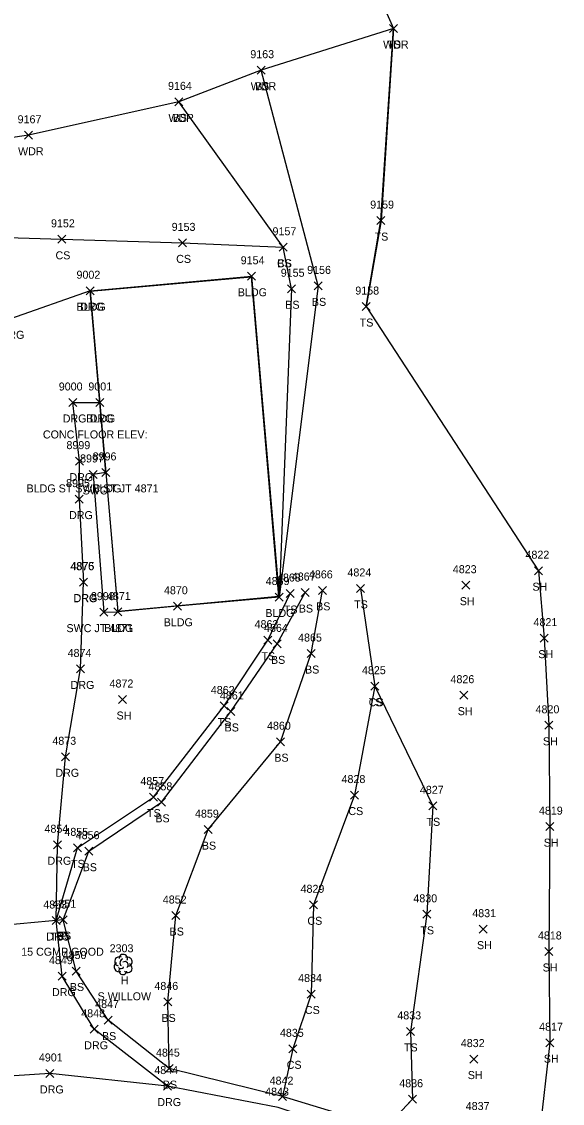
# Model space of a CAD drawing. Extents: x 1439173 to 1457902, y 641926 to 659889.
# Drawn here: x 1448374.5 to 1448509.7, y 646072.4 to 646342.8 of the extents above; entities that cross this region are included whole.
import ezdxf

# ---------------------------------------------------------------- set-up
doc = ezdxf.new("R2010")
doc.units = 0
for name, color, linetype in [('D_A', 7, 'Continuous'), ('D_C', 7, 'Continuous'), ('D_I', 7, 'Continuous'), ('D_TIC', 7, 'Continuous'), ('DCP', 7, 'Continuous'), ('L_A', 7, 'Continuous'), ('L_C', 7, 'Continuous'), ('L_I', 7, 'Continuous'), ('L_TIC', 7, 'Continuous'), ('LAWA', 7, 'Continuous'), ('LBC', 7, 'Continuous'), ('LELB', 7, 'Continuous'), ('Level 5', 7, 'Continuous'), ('LSOGP', 7, 'Continuous'), ('LTD', 7, 'Continuous'), ('R_A', 7, 'Continuous'), ('R_C', 7, 'Continuous'), ('R_I', 7, 'Continuous'), ('R_TIC', 7, 'Continuous'), ('RDG', 7, 'Continuous'), ('RSW', 7, 'Continuous')]:
    doc.layers.add(name, color=color, linetype=linetype)

msp = doc.modelspace()

# ---------------------------------------------------------------- linework, layer by layer
at = {"layer": 'D_TIC'}
for points in [[(1448383.88, 646117.29), (1448385.88, 646119.29)], [(1448385.88, 646117.29), (1448383.88, 646119.29)]]:
    msp.add_lwpolyline(points, dxfattribs=at)
at = {"layer": 'DCP'}
msp.add_lwpolyline([(1448384.88, 646118.29), (1448363.32, 646116.29)], dxfattribs=at)
at = {"layer": 'L_TIC'}
for points in [[(1448466.5, 646340.08), (1448468.5, 646342.08)], [(1448468.5, 646340.08), (1448466.5, 646342.08)], [(1448466.5, 646340.08), (1448468.5, 646342.08)], [(1448468.5, 646340.08), (1448466.5, 646342.08)], [(1448433.41, 646329.66), (1448435.41, 646331.66)], [(1448435.41, 646329.66), (1448433.41, 646331.66)], [(1448433.41, 646329.66), (1448435.41, 646331.66)], [(1448435.41, 646329.66), (1448433.41, 646331.66)], [(1448412.84, 646321.74), (1448414.84, 646323.74)], [(1448414.84, 646321.74), (1448412.84, 646323.74)], [(1448412.84, 646321.74), (1448414.84, 646323.74)], [(1448414.84, 646321.74), (1448412.84, 646323.74)], [(1448375.23, 646313.39), (1448377.23, 646315.39)], [(1448377.23, 646313.39), (1448375.23, 646315.39)], [(1448463.35, 646292.06), (1448465.35, 646294.06)], [(1448465.35, 646292.06), (1448463.35, 646294.06)], [(1448383.53, 646287.38), (1448385.53, 646289.38)], [(1448385.53, 646287.38), (1448383.53, 646289.38)], [(1448413.7, 646286.49), (1448415.7, 646288.49)], [(1448415.7, 646286.49), (1448413.7, 646288.49)], [(1448438.92, 646285.39), (1448440.92, 646287.39)], [(1448440.92, 646285.39), (1448438.92, 646287.39)], [(1448438.92, 646285.39), (1448440.92, 646287.39)], [(1448440.92, 646285.39), (1448438.92, 646287.39)], [(1448430.96, 646278.14), (1448432.96, 646280.14)], [(1448432.96, 646278.14), (1448430.96, 646280.14)], [(1448447.64, 646275.74), (1448449.64, 646277.74)], [(1448449.64, 646275.74), (1448447.64, 646277.74)], [(1448390.63, 646274.53), (1448392.63, 646276.53)], [(1448392.63, 646274.53), (1448390.63, 646276.53)], [(1448440.98, 646275.02), (1448442.98, 646277.02)], [(1448442.98, 646275.02), (1448440.98, 646277.02)], [(1448459.62, 646270.57), (1448461.62, 646272.57)], [(1448461.62, 646270.57), (1448459.62, 646272.57)], [(1448393.03, 646246.6), (1448395.03, 646248.6)], [(1448395.03, 646246.6), (1448393.03, 646248.6)], [(1448394.56, 646229.11), (1448396.56, 646231.11)], [(1448396.56, 646229.11), (1448394.56, 646231.11)], [(1448502.74, 646204.54), (1448504.74, 646206.54)], [(1448504.74, 646204.54), (1448502.74, 646206.54)], [(1448458.22, 646200.11), (1448460.22, 646202.11)], [(1448460.22, 646200.11), (1448458.22, 646202.11)], [(1448484.57, 646200.92), (1448486.57, 646202.92)], [(1448486.57, 646200.92), (1448484.57, 646202.92)], [(1448437.85, 646197.96), (1448439.85, 646199.96)], [(1448439.85, 646197.96), (1448437.85, 646199.96)], [(1448440.64, 646198.83), (1448442.64, 646200.83)], [(1448442.64, 646198.83), (1448440.64, 646200.83)], [(1448444.35, 646199.08), (1448446.35, 646201.08)], [(1448446.35, 646199.08), (1448444.35, 646201.08)], [(1448448.69, 646199.62), (1448450.69, 646201.62)], [(1448450.69, 646199.62), (1448448.69, 646201.62)], [(1448412.43, 646195.65), (1448414.43, 646197.65)], [(1448414.43, 646195.65), (1448412.43, 646197.65)], [(1448397.52, 646194.22), (1448399.52, 646196.22)], [(1448399.52, 646194.22), (1448397.52, 646196.22)], [(1448435.05, 646187.17), (1448437.05, 646189.17)], [(1448437.05, 646187.17), (1448435.05, 646189.17)], [(1448504.19, 646187.68), (1448506.19, 646189.68)], [(1448506.19, 646187.68), (1448504.19, 646189.68)], [(1448437.4, 646186.24), (1448439.4, 646188.24)], [(1448439.4, 646186.24), (1448437.4, 646188.24)], [(1448445.92, 646183.83), (1448447.92, 646185.83)], [(1448447.92, 646183.83), (1448445.92, 646185.83)], [(1448461.85, 646175.67), (1448463.85, 646177.67)], [(1448463.85, 646175.67), (1448461.85, 646177.67)], [(1448461.85, 646175.67), (1448463.85, 646177.67)], [(1448463.85, 646175.67), (1448461.85, 646177.67)], [(1448484.04, 646173.42), (1448486.04, 646175.42)], [(1448486.04, 646173.42), (1448484.04, 646175.42)], [(1448398.74, 646172.34), (1448400.74, 646174.34)], [(1448400.74, 646172.34), (1448398.74, 646174.34)], [(1448424.11, 646170.73), (1448426.11, 646172.73)], [(1448426.11, 646170.73), (1448424.11, 646172.73)], [(1448425.81, 646169.35), (1448427.81, 646171.35)], [(1448427.81, 646169.35), (1448425.81, 646171.35)], [(1448505.35, 646165.89), (1448507.35, 646167.89)], [(1448507.35, 646165.89), (1448505.35, 646167.89)], [(1448438.24, 646161.79), (1448440.24, 646163.79)], [(1448440.24, 646161.79), (1448438.24, 646163.79)], [(1448456.75, 646148.45), (1448458.75, 646150.45)], [(1448458.75, 646148.45), (1448456.75, 646150.45)], [(1448406.44, 646147.94), (1448408.44, 646149.94)], [(1448408.44, 646147.94), (1448406.44, 646149.94)], [(1448408.49, 646146.64), (1448410.49, 646148.64)], [(1448410.49, 646146.64), (1448408.49, 646148.64)], [(1448476.33, 646145.76), (1448478.33, 646147.76)], [(1448478.33, 646145.76), (1448476.33, 646147.76)], [(1448505.54, 646140.56), (1448507.54, 646142.56)], [(1448507.54, 646140.56), (1448505.54, 646142.56)], [(1448420.11, 646139.81), (1448422.11, 646141.81)], [(1448422.11, 646139.81), (1448420.11, 646141.81)], [(1448387.45, 646135.26), (1448389.45, 646137.26)], [(1448389.45, 646135.26), (1448387.45, 646137.26)], [(1448390.32, 646134.42), (1448392.32, 646136.42)], [(1448392.32, 646134.42), (1448390.32, 646136.42)], [(1448446.51, 646121.02), (1448448.51, 646123.02)], [(1448448.51, 646121.02), (1448446.51, 646123.02)], [(1448382.17, 646117.09), (1448384.17, 646119.09)], [(1448384.17, 646117.09), (1448382.17, 646119.09)], [(1448383.88, 646117.29), (1448385.88, 646119.29)], [(1448385.88, 646117.29), (1448383.88, 646119.29)], [(1448412.05, 646118.34), (1448414.05, 646120.34)], [(1448414.05, 646118.34), (1448412.05, 646120.34)], [(1448474.8, 646118.64), (1448476.8, 646120.64)], [(1448476.8, 646118.64), (1448474.8, 646120.64)], [(1448488.86, 646114.93), (1448490.86, 646116.93)], [(1448490.86, 646114.93), (1448488.86, 646116.93)], [(1448505.28, 646109.35), (1448507.28, 646111.35)], [(1448507.28, 646109.35), (1448505.28, 646111.35)], [(1448387.09, 646104.47), (1448389.09, 646106.47)], [(1448389.09, 646104.47), (1448387.09, 646106.47)], [(1448445.89, 646098.72), (1448447.89, 646100.72)], [(1448447.89, 646098.72), (1448445.89, 646100.72)], [(1448410.01, 646096.74), (1448412.01, 646098.74)], [(1448412.01, 646096.74), (1448410.01, 646098.74)], [(1448395.14, 646092.2), (1448397.14, 646094.2)], [(1448397.14, 646092.2), (1448395.14, 646094.2)], [(1448470.69, 646089.37), (1448472.69, 646091.37)], [(1448472.69, 646089.37), (1448470.69, 646091.37)], [(1448505.58, 646086.55), (1448507.58, 646088.55)], [(1448507.58, 646086.55), (1448505.58, 646088.55)], [(1448441.34, 646085.02), (1448443.34, 646087.02)], [(1448443.34, 646085.02), (1448441.34, 646087.02)], [(1448486.57, 646082.45), (1448488.57, 646084.45)], [(1448488.57, 646082.45), (1448486.57, 646084.45)], [(1448410.35, 646080.07), (1448412.35, 646082.07)], [(1448412.35, 646080.07), (1448410.35, 646082.07)], [(1448410.35, 646080.07), (1448412.35, 646082.07)], [(1448412.35, 646080.07), (1448410.35, 646082.07)], [(1448438.76, 646073.07), (1448440.76, 646075.07)], [(1448440.76, 646073.07), (1448438.76, 646075.07)], [(1448438.76, 646073.07), (1448440.76, 646075.07)], [(1448440.76, 646073.07), (1448438.76, 646075.07)], [(1448471.24, 646072.41), (1448473.24, 646074.41)], [(1448473.24, 646072.41), (1448471.24, 646074.41)]]:
    msp.add_lwpolyline(points, dxfattribs=at)
at = {"layer": 'LAWA'}
msp.add_lwpolyline([(1448467.5, 646341.08), (1448434.41, 646330.66), (1448413.84, 646322.74), (1448376.23, 646314.39), (1448343.48, 646309.48), (1448343.95, 646322.81), (1448334.99, 646336.99), (1448324.73, 646355.13), (1448314.91, 646383.96), (1448310.31, 646412.54), (1448308.87, 646441.72), (1448309.49, 646448.82), (1448315.1, 646457.18), (1448317.45, 646473.23), (1448319.04, 646496), (1448318.86, 646503.47), (1448318.69, 646510.13), (1448336.95, 646519.63), (1448343.73, 646524.8)], dxfattribs=at)
at = {"layer": 'LBC'}
for points in [[(1448395.56, 646230.11), (1448394.03, 646247.6), (1448391.63, 646275.53), (1448431.96, 646279.14)], [(1448431.96, 646279.14), (1448438.85, 646198.96)], [(1448438.85, 646198.96), (1448413.43, 646196.65), (1448398.52, 646195.22)]]:
    msp.add_lwpolyline(points, dxfattribs=at)
at = {"layer": 'LELB'}
for points in [[(1448460.62, 646271.57), (1448464.35, 646293.06), (1448467.5, 646341.08)], [(1448448.64, 646276.74), (1448434.41, 646330.66)], [(1448441.98, 646276.02), (1448439.92, 646286.39), (1448413.84, 646322.74)], [(1448329.7, 646289.03), (1448354.53, 646289.32), (1448384.53, 646288.38), (1448414.7, 646287.49), (1448439.92, 646286.39)], [(1448448.64, 646276.74), (1448438.85, 646198.96)], [(1448441.98, 646276.02), (1448438.85, 646198.96)], [(1448383.17, 646118.09), (1448388.45, 646136.26), (1448407.44, 646148.94), (1448425.11, 646171.73), (1448436.05, 646188.17), (1448441.64, 646199.83)], [(1448501.1, 646047.18), (1448483.18, 646057.2), (1448465.51, 646066.27), (1448439.76, 646074.07), (1448411.35, 646081.07), (1448396.14, 646093.2), (1448388.09, 646105.47), (1448384.88, 646118.29), (1448391.32, 646135.42), (1448409.49, 646147.64), (1448426.81, 646170.35), (1448438.4, 646187.24), (1448445.35, 646200.08)], [(1448411.35, 646081.07), (1448411.01, 646097.74), (1448413.05, 646119.34), (1448421.11, 646140.81), (1448439.24, 646162.79), (1448446.92, 646184.83), (1448449.69, 646200.62)], [(1448459.22, 646201.11), (1448462.85, 646176.67), (1448477.33, 646146.76), (1448475.8, 646119.64), (1448471.69, 646090.37), (1448472.24, 646073.41), (1448465.51, 646066.27)], [(1448462.85, 646176.67), (1448457.75, 646149.45), (1448447.51, 646122.02), (1448446.89, 646099.72), (1448442.34, 646086.02), (1448439.76, 646074.07)]]:
    msp.add_lwpolyline(points, dxfattribs=at)
at = {"layer": 'Level 5'}
for p, q in [((1448391.73, 646275.43), (1448431.87, 646279.03)), ((1448431.87, 646279.03), (1448438.74, 646199.05)), ((1448398.61, 646195.32), (1448391.73, 646275.43)), ((1448438.74, 646199.05), (1448398.61, 646195.32)), ((1448398.61, 646195.32), (1448398.61, 646195.32))]:
    msp.add_line(p, q, dxfattribs=at)
at = {"layer": 'LSOGP'}
msp.add_lwpolyline([(1448455.76, 646367.62), (1448467.51, 646341.08), (1448464.36, 646293.06), (1448460.62, 646271.56), (1448503.74, 646205.54), (1448505.19, 646188.68), (1448506.35, 646166.89), (1448506.54, 646141.56), (1448506.28, 646110.35), (1448506.58, 646087.55), (1448504.02, 646064.87), (1448501.1, 646047.18), (1448500.35, 646044.33), (1448494.83, 646032.68), (1448493.49, 646029.27), (1448487.6, 646006.44), (1448489, 645973.92), (1448475.95, 645948.06), (1448486.15, 645908.28)], dxfattribs=at)
at = {"layer": 'LTD'}
msp.add_line((1448399.84, 646107.15), (1448399.84, 646107.15), dxfattribs=at)
msp.add_line((1448399.84, 646107.15), (1448399.84, 646107.15), dxfattribs=at)
msp.add_arc((1448399.89, 646108.59), 1.05, 335.5272, 180.9563, dxfattribs=at)
for centre, major_axis, ratio, start_param, end_param in [((1448398.76, 646106.45), (0.58, -1.04), 0.959034, 3.141593, 6.283185), ((1448399.05, 646107.82), (1.21, -0.51), 0.895232, 1.570796, 4.712389), ((1448399.63, 646107.61), (-0.208, -0.792), 0.645439, 3.141593, 6.283185), ((1448400.34, 646106.99), (-0.5, 0.667), 0.989748, 3.141593, 6.283185), ((1448400.84, 646106.32), (-1.09, 0.79), 0.841452, 1.570796, 4.712389), ((1448400.88, 646107.74), (-1.14, -0.48), 0.949671, 1.570796, 4.712389), ((1448399.84, 646105.65), (0.26, 1.06), 0.942809, 1.570796, 4.712389), ((1448399.38, 646106.4), (-0.625, -0.083), 0.423636, 0, 3.141593)]:
    msp.add_ellipse(centre, major_axis=major_axis, ratio=ratio, start_param=start_param, end_param=end_param, dxfattribs=at)
at = {"layer": 'R_TIC'}
for points in [[(1448390.63, 646274.53), (1448392.63, 646276.53)], [(1448392.63, 646274.53), (1448390.63, 646276.53)], [(1448386.28, 646246.59), (1448388.28, 646248.59)], [(1448388.28, 646246.59), (1448386.28, 646248.59)], [(1448393.03, 646246.6), (1448395.03, 646248.6)], [(1448395.03, 646246.6), (1448393.03, 646248.6)], [(1448387.96, 646231.93), (1448389.96, 646233.93)], [(1448389.96, 646231.93), (1448387.96, 646233.93)], [(1448391.37, 646228.6), (1448393.37, 646230.6)], [(1448393.37, 646228.6), (1448391.37, 646230.6)], [(1448394.56, 646229.11), (1448396.56, 646231.11)], [(1448396.56, 646229.11), (1448394.56, 646231.11)], [(1448387.87, 646222.44), (1448389.87, 646224.44)], [(1448389.87, 646222.44), (1448387.87, 646224.44)], [(1448388.96, 646201.65), (1448390.96, 646203.65)], [(1448390.96, 646201.65), (1448388.96, 646203.65)], [(1448389, 646201.71), (1448391, 646203.71)], [(1448391, 646201.71), (1448389, 646203.71)], [(1448394.08, 646194.18), (1448396.08, 646196.18)], [(1448396.08, 646194.18), (1448394.08, 646196.18)], [(1448388.25, 646179.98), (1448390.25, 646181.98)], [(1448390.25, 646179.98), (1448388.25, 646181.98)], [(1448384.44, 646158.02), (1448386.44, 646160.02)], [(1448386.44, 646158.02), (1448384.44, 646160.02)], [(1448382.47, 646136.03), (1448384.47, 646138.03)], [(1448384.47, 646136.03), (1448382.47, 646138.03)], [(1448382.17, 646117.09), (1448384.17, 646119.09)], [(1448384.17, 646117.09), (1448382.17, 646119.09)], [(1448383.59, 646103.19), (1448385.59, 646105.19)], [(1448385.59, 646103.19), (1448383.59, 646105.19)], [(1448391.66, 646089.9), (1448393.66, 646091.9)], [(1448393.66, 646089.9), (1448391.66, 646091.9)], [(1448380.58, 646078.86), (1448382.58, 646080.86)], [(1448382.58, 646078.86), (1448380.58, 646080.86)], [(1448409.93, 646075.7), (1448411.93, 646077.7)], [(1448411.93, 646075.7), (1448409.93, 646077.7)], [(1448409.93, 646075.7), (1448411.93, 646077.7)], [(1448411.93, 646075.7), (1448409.93, 646077.7)]]:
    msp.add_lwpolyline(points, dxfattribs=at)
at = {"layer": 'RDG'}
for points in [[(1448391.63, 646275.53), (1448371.74, 646268.51), (1448351.84, 646273.02), (1448338.46, 646275.69), (1448327.05, 646281.9), (1448320.59, 646286.2), (1448316.05, 646291.44)], [(1448388.87, 646223.44), (1448388.96, 646232.93), (1448387.28, 646247.59), (1448394.03, 646247.6)], [(1448388.87, 646223.44), (1448390, 646202.71)], [(1448410.93, 646076.7), (1448392.66, 646090.9), (1448384.59, 646104.19), (1448383.17, 646118.09), (1448383.47, 646137.03), (1448385.44, 646159.02), (1448389.25, 646180.98), (1448390, 646202.71), (1448389.96, 646202.65)], [(1448500.34, 646044.33), (1448481.55, 646054.98), (1448463.05, 646063.21), (1448438.64, 646071.32), (1448410.93, 646076.7), (1448381.58, 646079.86), (1448352.21, 646077.94), (1448346.78, 646079.79), (1448340.76, 646084.28)]]:
    msp.add_lwpolyline(points, dxfattribs=at)
at = {"layer": 'RSW'}
for points in [[(1448395.56, 646230.11), (1448392.37, 646229.6), (1448395.08, 646195.18)], [(1448395.56, 646230.11), (1448398.52, 646195.22)], [(1448395.08, 646195.18), (1448398.52, 646195.22)]]:
    msp.add_lwpolyline(points, dxfattribs=at)

# ---------------------------------------------------------------- texts
at = {"layer": 'D_A'}
msp.add_text('P', height=2, dxfattribs=at).set_placement((1448384.26, 646113.29))
at = {"layer": 'D_C'}
msp.add_text('15 CGMP GOOD', height=2, dxfattribs=at).set_placement((1448374.38, 646109.29))
at = {"layer": 'D_I'}
msp.add_text('4851', height=2, dxfattribs=at).set_placement((1448382.19, 646121.29))
at = {"layer": 'L_A'}
for s, p in [('WDR', (1448464.87, 646336.08)), ('TS', (1448465.91, 646336.08)), ('WDR', (1448431.78, 646325.66)), ('BS', (1448432.86, 646325.66)), ('WDR', (1448411.2, 646317.74)), ('BS', (1448412.28, 646317.74)), ('WDR', (1448373.6, 646309.39)), ('TS', (1448462.76, 646288.06)), ('CS', (1448382.97, 646283.38)), ('CS', (1448413.14, 646282.49)), ('CS', (1448438.37, 646281.39)), ('BS', (1448438.37, 646281.39)), ('BLDG', (1448428.55, 646274.14)), ('BLDG', (1448388.22, 646270.53)), ('BS', (1448440.42, 646271.02)), ('BS', (1448447.08, 646271.74)), ('TS', (1448459.03, 646266.57)), ('BLDG', (1448390.63, 646242.6)), ('BLDG', (1448392.15, 646225.11)), ('SH', (1448502.23, 646200.54)), ('TS', (1448440.05, 646194.83)), ('BS', (1448443.79, 646195.08)), ('BS', (1448448.13, 646195.62)), ('TS', (1448457.63, 646196.11)), ('SH', (1448484.06, 646196.92)), ('BLDG', (1448435.44, 646193.96)), ('BLDG', (1448395.11, 646190.22)), ('BLDG', (1448410.02, 646191.65)), ('SH', (1448503.67, 646183.68)), ('TS', (1448434.46, 646183.17)), ('BS', (1448436.84, 646182.24)), ('BS', (1448445.36, 646179.83)), ('TS', (1448461.26, 646171.67)), ('CS', (1448461.29, 646171.67)), ('SH', (1448398.23, 646168.34)), ('SH', (1448483.53, 646169.42)), ('TS', (1448423.52, 646166.73)), ('BS', (1448425.25, 646165.35)), ('SH', (1448504.83, 646161.89)), ('BS', (1448437.68, 646157.79)), ('TS', (1448405.85, 646143.94)), ('CS', (1448456.19, 646144.45)), ('BS', (1448407.93, 646142.64)), ('TS', (1448475.74, 646141.76)), ('BS', (1448419.55, 646135.81)), ('SH', (1448505.03, 646136.56)), ('TS', (1448386.86, 646131.26)), ('BS', (1448389.76, 646130.42)), ('CS', (1448445.95, 646117.02)), ('BS', (1448383.32, 646113.29)), ('BS', (1448411.49, 646114.34)), ('TS', (1448474.2, 646114.64)), ('TS', (1448381.58, 646113.09)), ('SH', (1448488.35, 646110.93)), ('SH', (1448504.77, 646105.35)), ('BS', (1448386.54, 646100.47)), ('H', (1448399.27, 646102.15)), ('CS', (1448445.33, 646094.72)), ('BS', (1448409.45, 646092.74)), ('BS', (1448394.58, 646088.2)), ('TS', (1448470.1, 646085.37)), ('CS', (1448440.78, 646081.02)), ('SH', (1448505.07, 646082.55)), ('SH', (1448486.06, 646078.45)), ('BS', (1448409.79, 646076.07)), ('BS', (1448409.79, 646076.07))]:
    msp.add_text(s, height=2, dxfattribs=at).set_placement(p)
at = {"layer": 'L_C'}
msp.add_text('S.WILLOW', height=2, dxfattribs=at).set_placement((1448393.49, 646098.15))
at = {"layer": 'L_I'}
for s, p in [('9163', (1448431.67, 646333.66)), ('9163', (1448431.67, 646333.66)), ('9164', (1448411.1, 646325.74)), ('9164', (1448411.1, 646325.74)), ('9167', (1448373.49, 646317.39)), ('9159', (1448461.65, 646296.06)), ('9152', (1448381.84, 646291.38)), ('9153', (1448412.01, 646290.49)), ('9157', (1448437.23, 646289.39)), ('9157', (1448437.23, 646289.39)), ('9154', (1448429.27, 646282.14)), ('9002', (1448388.21, 646278.53)), ('9155', (1448439.29, 646279.02)), ('9156', (1448445.89, 646279.74)), ('9158', (1448457.93, 646274.57)), ('9001', (1448391.18, 646250.6)), ('8996', (1448392.25, 646233.11)), ('4822', (1448500.48, 646208.54)), ('4868', (1448438.34, 646202.83)), ('4867', (1448442.04, 646203.08)), ('4866', (1448446.33, 646203.62)), ('4824', (1448455.96, 646204.11)), ('4823', (1448482.31, 646204.92)), ('4869', (1448435.53, 646201.96)), ('4871', (1448395.83, 646198.22)), ('4870', (1448410.08, 646199.65)), ('4821', (1448502.49, 646191.68)), ('4863', (1448432.74, 646191.17)), ('4864', (1448435.1, 646190.24)), ('4865', (1448443.62, 646187.83)), ('4825', (1448459.59, 646179.67)), ('4825', (1448459.59, 646179.67)), ('4872', (1448396.48, 646176.34)), ('4826', (1448481.73, 646177.42)), ('4862', (1448421.8, 646174.73)), ('4861', (1448424.07, 646173.35)), ('4820', (1448503, 646169.89)), ('4860', (1448435.85, 646165.79)), ('4857', (1448404.18, 646151.94)), ('4828', (1448454.49, 646152.45)), ('4858', (1448406.23, 646150.64)), ('4827', (1448474.07, 646149.76)), ('4859', (1448417.84, 646143.81)), ('4819', (1448503.84, 646144.56)), ('4855', (1448385.19, 646139.26)), ('4856', (1448388.01, 646138.42)), ('4829', (1448444.24, 646125.02)), ('4852', (1448409.79, 646122.34)), ('4830', (1448472.45, 646122.64)), ('4853', (1448379.91, 646121.09)), ('4851', (1448382.19, 646121.29)), ('4831', (1448487.17, 646118.93)), ('4818', (1448503.59, 646113.35)), ('4850', (1448384.75, 646108.47)), ('2303', (1448396.5, 646110.15)), ('4834', (1448443.63, 646102.72)), ('4846', (1448407.69, 646100.74)), ('4847', (1448392.88, 646096.2)), ('4833', (1448468.43, 646093.37)), ('4835', (1448439.08, 646089.02)), ('4817', (1448503.89, 646090.55)), ('4832', (1448484.31, 646086.45)), ('4845', (1448408.09, 646084.07)), ('4845', (1448408.09, 646084.07)), ('4842', (1448436.5, 646077.07)), ('4842', (1448436.5, 646077.07)), ('4836', (1448468.92, 646076.41)), ('4837', (1448485.54, 646070.72))]:
    msp.add_text(s, height=2, dxfattribs=at).set_placement(p)
at = {"layer": 'R_A'}
for s, p in [('DRG', (1448389.11, 646270.53)), ('DRG', (1448369.23, 646263.51)), ('DRG', (1448384.77, 646242.59)), ('DRG', (1448391.52, 646242.6)), ('DRG', (1448386.45, 646227.93)), ('BLDG ST SWC ST JT 4871', (1448375.72, 646225.11)), ('SWC', (1448389.73, 646224.6)), ('DRG', (1448386.35, 646218.44)), ('DRG', (1448387.45, 646197.65)), ('DRG', (1448387.49, 646197.71)), ('SWC JT 4871', (1448385.71, 646190.18)), ('DRG', (1448386.74, 646175.98)), ('DRG', (1448382.93, 646154.02)), ('DRG', (1448380.95, 646132.03)), ('DRG', (1448380.65, 646113.09)), ('DRG', (1448382.08, 646099.19)), ('DRG', (1448390.15, 646085.9)), ('DRG', (1448379.07, 646074.86)), ('DRG', (1448408.42, 646071.7)), ('DRG', (1448408.42, 646071.7))]:
    msp.add_text(s, height=2, dxfattribs=at).set_placement(p)
at = {"layer": 'R_C'}
msp.add_text('CONC FLOOR ELEV:', height=2, dxfattribs=at).set_placement((1448379.81, 646238.6))
at = {"layer": 'R_I'}
for s, p in [('9002', (1448388.21, 646278.53)), ('9000', (1448383.78, 646250.59)), ('9001', (1448391.18, 646250.6)), ('8999', (1448385.7, 646235.93)), ('8997', (1448389.11, 646232.6)), ('8996', (1448392.25, 646233.11)), ('8995', (1448385.61, 646226.44)), ('4876', (1448386.64, 646205.65)), ('4875', (1448386.74, 646205.71)), ('8998', (1448391.82, 646198.18)), ('4874', (1448385.99, 646183.98)), ('4873', (1448382.18, 646162.02)), ('4854', (1448380.21, 646140.03)), ('4853', (1448379.91, 646121.09)), ('4849', (1448381.33, 646107.19)), ('4848', (1448389.4, 646093.9)), ('4901', (1448378.81, 646082.86)), ('4844', (1448407.67, 646079.7)), ('4844', (1448407.67, 646079.7)), ('4843', (1448435.38, 646074.32))]:
    msp.add_text(s, height=2, dxfattribs=at).set_placement(p)

doc.saveas('drawing.dxf')
